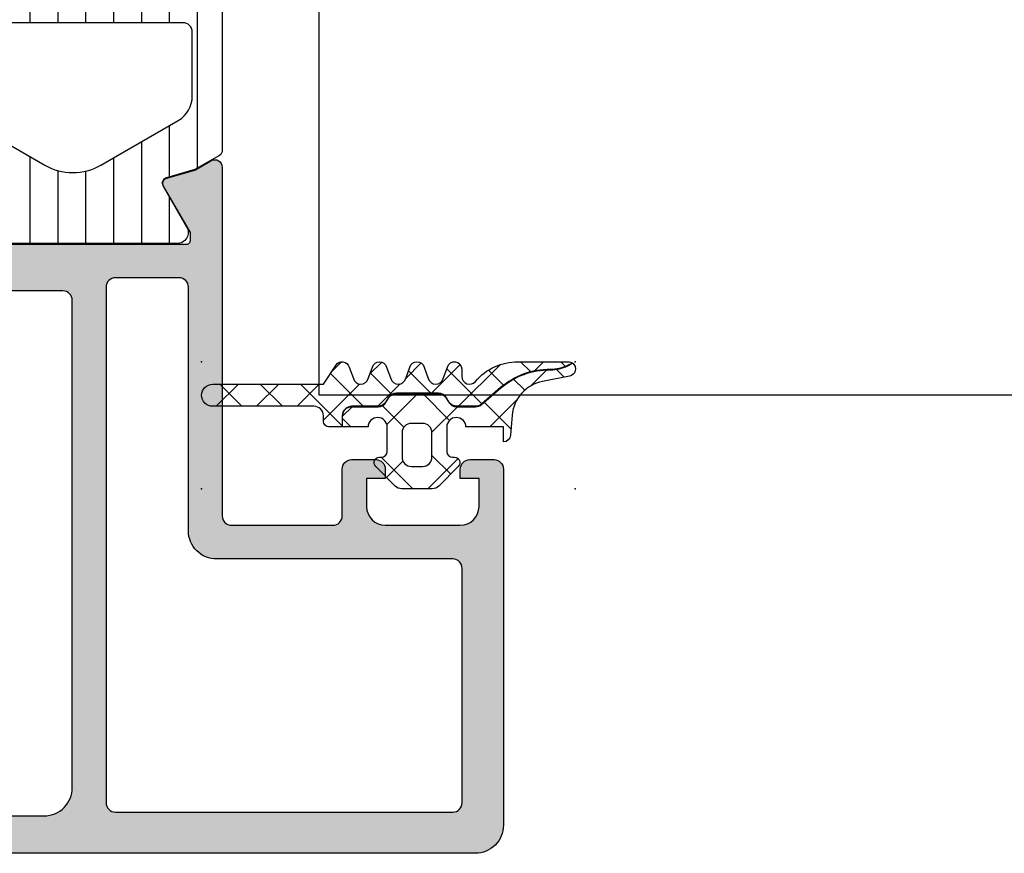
# Model space of a CAD drawing. Header units: millimetres. Extents: x 247761 to 294611, y 172579 to 236863.
# Tile 508 of 596: x 268170 to 268223, y 198198 to 198243. Entities that reach past the tile are written whole.
import ezdxf

# ---------------------------------------------------------------- set-up
doc = ezdxf.new("R2010")
doc.units = ezdxf.units.MM
doc.layers.add('FASÁDA DETAILNÍ', color=4, linetype='Continuous')
doc.layers.add('NOVA', color=240, linetype='Continuous')

# ---------------------------------------------------------------- blocks, each defined once
blk = doc.blocks.new('A$C69D17D4D')
at = {"layer": 'FASÁDA DETAILNÍ'}
h = blk.add_hatch(dxfattribs=at)
h.set_pattern_fill('ANSI31', color=256, scale=0.468, angle=45, style=0)
h.set_pattern_definition([(90, (0, 0), (-1.4859, 3.33066907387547e-16), [])])
edge = h.paths.add_edge_path(flags=16)
edge.add_line((-6465.848220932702, 24886.72963434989), (-6468.070930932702, 24888.01299634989))
edge.add_ellipse((-6469.0708033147, 24886.28127138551), major_axis=(-1.999654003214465, 0), ratio=1, start_angle=239.9984985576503, end_angle=299.9999542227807)
edge.add_line((-6470.070628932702, 24888.01302334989), (-6471.200146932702, 24887.3608953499))
edge.add_ellipse((-6469.700143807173, 24884.76281514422), major_axis=(-3.000005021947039, 0), ratio=1, start_angle=300.0000135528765, end_angle=343.9999452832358)
edge.add_line((-6472.583932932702, 24885.58973134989), (-6473.636580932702, 24881.91870934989))
edge.add_ellipse((-6473.15594990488, 24881.78089055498), major_axis=(-0.5000002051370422, 0), ratio=1, start_angle=-16.00000720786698, end_angle=90.00079895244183)
edge.add_line((-6473.155942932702, 24881.2808903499), (-6465.598189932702, 24881.28100034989))
edge.add_ellipse((-6465.598199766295, 24881.78100018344), major_axis=(-0.4999998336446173, 0), ratio=1, start_angle=90.00112684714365, end_angle=180.0008212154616)
edge.add_line((-6465.098199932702, 24881.78100734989), (-6465.098255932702, 24885.43065634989))
edge.add_ellipse((-6466.598255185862, 24885.43061688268), major_axis=(-1.499999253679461, 0), ratio=1, start_angle=180.0015075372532, end_angle=239.9984727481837)
edge = h.paths.add_edge_path(flags=16)
edge.add_line((-6465.598171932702, 24879.68099834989), (-6473.901501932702, 24879.68087134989))
edge.add_ellipse((-6473.901493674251, 24879.18087106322), major_axis=(-0.5000002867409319, 0), ratio=1, start_angle=270.0009463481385, end_angle=344.0000560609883)
edge.add_line((-6474.382124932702, 24879.31868934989), (-6476.089051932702, 24873.3659273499))
edge.add_ellipse((-6475.608421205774, 24873.22810832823), major_axis=(-0.4999999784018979, 0), ratio=1, start_angle=-16.00004168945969, end_angle=90.00094802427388)
edge.add_line((-6475.608412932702, 24872.72810834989), (-6465.598058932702, 24872.7282783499))
edge.add_ellipse((-6465.598071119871, 24873.22827853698), major_axis=(-0.5000001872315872, 0), ratio=1, start_angle=90.00139654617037, end_angle=180.0008952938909)
edge.add_line((-6465.098070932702, 24873.22828634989), (-6465.098160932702, 24879.1810063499))
edge.add_ellipse((-6465.598161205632, 24879.18099807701), major_axis=(-0.5000002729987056, 0), ratio=1, start_angle=180.0009480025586, end_angle=270.0012292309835)
edge = h.paths.add_edge_path(flags=16)
edge.add_line((-6476.147207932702, 24865.36397434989), (-6472.970817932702, 24863.5300853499))
edge.add_ellipse((-6471.470818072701, 24866.12816509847), major_axis=(-3.000002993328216, 0), ratio=1, start_angle=60.00003609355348, end_angle=120.0014917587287)
edge.add_line((-6469.970748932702, 24863.53012534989), (-6465.847865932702, 24865.9106203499))
edge.add_ellipse((-6466.597901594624, 24867.20963863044), major_axis=(-1.500000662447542, 0), ratio=1, start_angle=120.0015583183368, end_angle=180.0015171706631)
edge.add_line((-6465.097900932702, 24867.20967834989), (-6465.097991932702, 24870.62829234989))
edge.add_ellipse((-6465.597991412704, 24870.62827886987), major_axis=(-0.4999994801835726, 0), ratio=1, start_angle=180.0015446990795, end_angle=270.0014346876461)
edge.add_line((-6465.598003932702, 24871.12827834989), (-6475.897318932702, 24871.12809734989))
edge.add_ellipse((-6475.897300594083, 24870.12809701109), major_axis=(-1.000000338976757, 0), ratio=1, start_angle=-89.99894927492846, end_angle=0.001527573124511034)
edge.add_line((-6476.897300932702, 24870.1280703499), (-6476.897207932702, 24866.6629723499))
edge.add_ellipse((-6475.397207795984, 24866.66301253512), major_axis=(-1.500000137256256, 0), ratio=1, start_angle=0.001534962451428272, end_angle=59.99999699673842)
edge = h.paths.add_edge_path()
edge.add_line((-6478.497075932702, 24863.5161683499), (-6478.497297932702, 24870.06923134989))
edge.add_arc((-6473.497300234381, 24870.06939821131), 4.999997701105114, 163.9999762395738, 180.001912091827, ccw=False)
edge.add_line((-6478.303605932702, 24871.4475863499), (-6474.034994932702, 24886.33400434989))
edge.add_arc((-6474.515625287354, 24886.47182286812), 0.49999948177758, 344.000002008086, 450.0000739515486)
edge.add_line((-6474.515625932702, 24886.97182234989), (-6478.398999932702, 24886.97182234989))
edge.add_arc((-6478.399019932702, 24887.97182234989), 1.0000000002, 90.00114591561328, 270.00114591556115, ccw=False)
edge.add_line((-6478.399039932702, 24888.97182234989), (-6473.700703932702, 24888.97201034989))
edge.add_line((-6473.700703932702, 24888.97201034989), (-6473.700703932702, 24889.12806234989))
edge.add_arc((-6473.400703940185, 24889.12806292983), 0.29999999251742, 111.97384588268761, 180.0001107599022, ccw=False)
edge.add_line((-6473.512958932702, 24889.40626934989), (-6471.101056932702, 24890.3794563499))
edge.add_arc((-6471.175893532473, 24890.56492759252), 0.2000002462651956, 291.9737977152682, 384.1409822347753)
edge.add_line((-6470.993384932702, 24890.6467243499), (-6471.709884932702, 24892.24540934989))
edge.add_arc((-6471.025479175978, 24892.55214761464), 0.7499997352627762, 89.99998141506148, 204.1410584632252, ccw=False)
edge.add_line((-6471.025478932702, 24893.3021473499), (-6465.917929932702, 24893.3021473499))
edge.add_arc((-6465.917930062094, 24892.70214751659), 0.5999998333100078, -30.14292486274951, 89.99998764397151, ccw=False)
edge.add_line((-6465.399064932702, 24892.4008523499), (-6466.660280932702, 24890.22889534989))
edge.add_arc((-6466.400848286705, 24890.07824707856), 0.3000003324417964, 149.8569693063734, 253.9999309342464)
edge.add_line((-6466.483539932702, 24889.78986834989), (-6464.969067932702, 24889.35560134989))
edge.add_line((-6464.969067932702, 24889.35560134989), (-6463.648295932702, 24888.59305334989))
edge.add_arc((-6463.798296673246, 24888.33324620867), 0.2999999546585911, -2.4633047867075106, 59.999831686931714, ccw=False)
edge.add_line((-6463.498573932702, 24888.3203523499), (-6463.498573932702, 24864.3306983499))
edge.add_arc((-6463.797909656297, 24864.31074367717), 0.3000001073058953, -59.99985225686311, 3.813876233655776, ccw=False)
edge.add_line((-6463.647908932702, 24864.05093634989), (-6464.968714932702, 24863.28836834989))
edge.add_line((-6464.968714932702, 24863.28836834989), (-6466.483185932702, 24862.85410134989))
edge.add_arc((-6466.400494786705, 24862.56572223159), 0.3000005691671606, 105.9999567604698, 210.1429183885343)
edge.add_line((-6466.659927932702, 24862.41507434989), (-6465.398711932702, 24860.2431183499))
edge.add_arc((-6465.917577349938, 24859.9418226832), 0.6000003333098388, -89.99996015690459, 30.142952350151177, ccw=False)
edge.add_line((-6465.917576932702, 24859.3418223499), (-6475.821176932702, 24859.3418223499))
edge.add_arc((-6475.82117767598, 24860.09182240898), 0.75000005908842, 155.8589797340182, 270.0000567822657, ccw=False)
edge.add_line((-6476.505583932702, 24860.39856034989), (-6475.789083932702, 24861.9972453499))
edge.add_arc((-6475.971592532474, 24862.07904210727), 0.2000002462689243, 335.8590177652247, 428.0262022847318)
edge.add_line((-6475.896755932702, 24862.2645133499), (-6478.309330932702, 24863.2379723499))
edge.add_arc((-6478.197076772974, 24863.51617820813), 0.2999991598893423, 180.0018827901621, 248.0262614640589, ccw=False)
h = blk.add_hatch(color=256, dxfattribs=at)
edge = h.paths.add_edge_path(flags=16)
edge.add_ellipse((-6469.200171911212, 24829.51812637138), major_axis=(-0.499974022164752, 0), ratio=1, start_angle=-0.002977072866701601, end_angle=90.00297707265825)
edge.add_line((-6469.200145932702, 24829.01815234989), (-6451.200145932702, 24829.01815234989))
edge.add_ellipse((-6451.200119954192, 24829.51812637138), major_axis=(-0.4999740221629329, 0), ratio=1, start_angle=89.99702292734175, end_angle=180.0029770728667)
edge.add_line((-6450.700145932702, 24829.51815234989), (-6450.700145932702, 24842.01815234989))
edge.add_ellipse((-6451.200167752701, 24842.01813052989), major_axis=(-0.5000218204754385, 0), ratio=1, start_angle=180.0025002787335, end_angle=269.9974997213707)
edge.add_line((-6451.200145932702, 24842.51815234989), (-6463.803196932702, 24842.51815234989))
edge.add_ellipse((-6463.803198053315, 24844.01815122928), major_axis=(-1.499998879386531, 0), ratio=1, start_angle=-4.2804329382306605e-05, end_angle=90.00004280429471, ccw=False)
edge.add_line((-6465.303196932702, 24844.01815234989), (-6465.303196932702, 24857.01814034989))
edge.add_ellipse((-6465.803196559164, 24857.01814072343), major_axis=(-0.49999962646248, 0), ratio=1, start_angle=179.9999571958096, end_angle=270.0000428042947)
edge.add_line((-6465.803196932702, 24857.51814034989), (-6469.200145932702, 24857.51814034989))
edge.add_ellipse((-6469.20014630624, 24857.01814072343), major_axis=(-0.4999996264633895, 0), ratio=1, start_angle=-90.00004280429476, end_angle=4.280419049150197e-05)
edge.add_line((-6469.700145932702, 24857.01814034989), (-6469.700145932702, 24829.51815234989))
edge = h.paths.add_edge_path()
edge.add_line((-6498.500140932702, 24828.31814034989), (-6498.500140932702, 24831.31814034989))
edge.add_line((-6498.500140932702, 24831.31814034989), (-6496.500140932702, 24831.31814034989))
edge.add_arc((-6496.500114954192, 24830.8181663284), 0.4999740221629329, -0.0029770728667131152, 90.00297707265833, ccw=False)
edge.add_line((-6496.000140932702, 24830.81814034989), (-6496.000140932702, 24830.31814034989))
edge.add_line((-6496.000140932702, 24830.31814034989), (-6497.000140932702, 24830.31814034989))
edge.add_line((-6497.000140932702, 24830.31814034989), (-6497.000140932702, 24829.31814034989))
edge.add_arc((-6496.000076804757, 24829.31820447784), 1.000064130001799, 180.0036740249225, 269.9963259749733)
edge.add_line((-6496.000140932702, 24828.31814034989), (-6492.000140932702, 24828.31814034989))
edge.add_arc((-6492.000170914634, 24829.31817033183), 1.000029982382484, 270.0017177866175, 359.9982822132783)
edge.add_line((-6491.000140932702, 24829.31814034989), (-6491.000140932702, 24830.31814034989))
edge.add_line((-6491.000140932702, 24830.31814034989), (-6492.000140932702, 24830.31814034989))
edge.add_line((-6492.000140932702, 24830.31814034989), (-6492.000140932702, 24830.81814034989))
edge.add_arc((-6491.500135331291, 24830.81813474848), 0.5000056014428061, 90.0006418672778, 179.9993581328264, ccw=False)
edge.add_line((-6491.500140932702, 24831.31814034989), (-6488.700137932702, 24831.31814034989))
edge.add_arc((-6488.700137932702, 24830.81814034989), 0.5, -90, 90, ccw=False)
edge.add_line((-6488.700137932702, 24830.31814034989), (-6489.000140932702, 24830.31814034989))
edge.add_arc((-6489.000130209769, 24829.81812962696), 0.5000107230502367, 90.00122873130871, 179.9987712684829)
edge.add_line((-6489.500140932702, 24829.81814034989), (-6489.500140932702, 24829.31814034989))
edge.add_arc((-6489.000073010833, 24829.31820827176), 0.5000679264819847, 180.0077822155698, 269.9922177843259)
edge.add_line((-6489.000140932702, 24828.81814034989), (-6477.700145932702, 24828.81814034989))
edge.add_arc((-6477.700167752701, 24829.31816216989), 0.500021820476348, 270.0025002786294, 359.9974997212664)
edge.add_line((-6477.200145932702, 24829.31814034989), (-6477.200145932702, 24829.81814034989))
edge.add_arc((-6477.700083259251, 24829.81820302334), 0.4999373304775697, 359.9928172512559, 450.0071827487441)
edge.add_line((-6477.700145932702, 24830.31814034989), (-6478.000148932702, 24830.31814034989))
edge.add_arc((-6478.000086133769, 24830.81820314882), 0.5000628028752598, 180.0071953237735, 269.9928046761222, ccw=False)
edge.add_line((-6478.500148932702, 24830.81814034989), (-6478.500148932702, 24835.31814034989))
edge.add_arc((-6478.000143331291, 24835.31813474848), 0.5000056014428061, 90.0006418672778, 179.9993581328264, ccw=False)
edge.add_line((-6478.000148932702, 24835.81814034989), (-6477.200145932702, 24835.81814034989))
edge.add_arc((-6477.200119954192, 24835.3181663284), 0.4999740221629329, -0.0029770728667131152, 90.00297707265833, ccw=False)
edge.add_line((-6476.700145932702, 24835.31814034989), (-6476.700145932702, 24833.31814034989))
edge.add_arc((-6476.200078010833, 24833.31820827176), 0.5000679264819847, 180.0077822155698, 269.9922177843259)
edge.add_line((-6476.200145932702, 24832.81814034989), (-6475.700145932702, 24832.81814034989))
edge.add_arc((-6475.700083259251, 24832.31820302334), 0.4999373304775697, -0.007182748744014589, 90.00718274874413, ccw=False)
edge.add_line((-6475.200145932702, 24832.31814034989), (-6475.200145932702, 24829.31814034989))
edge.add_arc((-6474.700090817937, 24829.31819546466), 0.5000551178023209, 180.0063149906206, 269.9936850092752)
edge.add_line((-6474.700145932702, 24828.81814034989), (-6473.000148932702, 24828.81814034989))
edge.add_arc((-6473.000117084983, 24830.31810850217), 1.499968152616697, 269.9987834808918, 360.0012165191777)
edge.add_line((-6471.500148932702, 24830.31814034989), (-6471.500148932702, 24856.31814034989))
edge.add_arc((-6472.000128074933, 24856.31816120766), 0.4999791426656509, 359.997609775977, 450.002390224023)
edge.add_line((-6472.000148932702, 24856.81814034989), (-6476.200145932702, 24856.81814034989))
edge.add_arc((-6476.200140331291, 24856.31813474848), 0.5000056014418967, 90.00064186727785, 179.9993581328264)
edge.add_line((-6476.700145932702, 24856.31814034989), (-6476.700145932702, 24854.31814034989))
edge.add_arc((-6477.200167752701, 24854.31816216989), 0.5000218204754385, 270.0025002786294, 359.9974997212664, ccw=False)
edge.add_line((-6477.200145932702, 24853.81814034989), (-6478.000148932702, 24853.81814034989))
edge.add_arc((-6478.000096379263, 24854.31819290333), 0.5000525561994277, 180.0060215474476, 269.9939784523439, ccw=False)
edge.add_line((-6478.500148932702, 24854.31814034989), (-6478.500148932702, 24859.31814134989))
edge.add_line((-6478.500148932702, 24859.31814134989), (-6478.282827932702, 24860.07603034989))
edge.add_arc((-6478.571206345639, 24860.15872166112), 0.2999999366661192, 343.9999757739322, 412.095185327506)
edge.add_arc((-6478.202595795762, 24860.63214150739), 0.3000001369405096, 180.0000300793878, 232.09528191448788, ccw=False)
edge.add_line((-6478.502595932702, 24860.6321413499), (-6478.502593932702, 24862.69628834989))
edge.add_arc((-6478.102594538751, 24862.69628880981), 0.3999993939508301, 68.02623046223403, 180.0000658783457, ccw=False)
edge.add_line((-6477.952921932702, 24863.06723034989), (-6475.929692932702, 24862.25086934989))
edge.add_arc((-6476.004529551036, 24862.0653990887), 0.1999993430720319, -24.14109237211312, 68.02609214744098, ccw=False)
edge.add_line((-6475.822021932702, 24861.98360234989), (-6476.890341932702, 24859.59991734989))
edge.add_arc((-6476.707833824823, 24859.51812064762), 0.199999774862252, 155.8589745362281, 270.8199006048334)
edge.add_line((-6476.704971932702, 24859.31814134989), (-6465.400891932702, 24859.31814034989))
edge.add_arc((-6465.392460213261, 24859.50955484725), 0.191600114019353, 267.477778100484, 361.0444500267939)
edge.add_line((-6465.200891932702, 24859.51304734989), (-6465.200891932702, 24859.93363134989))
edge.add_line((-6465.200891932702, 24859.93363134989), (-6466.632626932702, 24862.39924334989))
edge.add_arc((-6466.373289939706, 24862.55005504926), 0.2999997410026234, 105.99997171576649, 210.1791961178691, ccw=False)
edge.add_line((-6466.455980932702, 24862.83843334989), (-6464.963819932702, 24863.26630434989))
edge.add_line((-6464.963819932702, 24863.26630434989), (-6464.100544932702, 24863.7647163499))
edge.add_arc((-6463.900544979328, 24863.41830610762), 0.4000000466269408, 3.470278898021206e-05, 119.9999884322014, ccw=False)
edge.add_line((-6463.500544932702, 24863.41830634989), (-6463.500891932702, 24859.31037534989))
edge.add_line((-6463.500891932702, 24859.31037534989), (-6463.503196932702, 24844.81831834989))
edge.add_arc((-6463.00319708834, 24844.81814022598), 0.4999998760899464, 179.9795884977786, 270.0000178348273)
edge.add_line((-6463.003196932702, 24844.31814034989), (-6457.600154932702, 24844.31814034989))
edge.add_arc((-6457.600154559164, 24844.81813997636), 0.4999996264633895, 269.9999571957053, 360.0000428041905)
edge.add_line((-6457.100154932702, 24844.81814034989), (-6457.100154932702, 24847.31814034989))
edge.add_arc((-6456.60015530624, 24847.31814072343), 0.49999962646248, 89.99995719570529, 180.0000428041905, ccw=False)
edge.add_line((-6456.600154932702, 24847.81814034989), (-6455.300151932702, 24847.81814034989))
edge.add_arc((-6455.300131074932, 24847.31816120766), 0.4999791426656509, -0.0023902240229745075, 90.00239022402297, ccw=False)
edge.add_line((-6454.800151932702, 24847.31814034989), (-6454.800151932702, 24846.81814034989))
edge.add_line((-6454.800151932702, 24846.81814034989), (-6455.800151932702, 24846.81814034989))
edge.add_line((-6455.800151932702, 24846.81814034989), (-6455.800151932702, 24845.31814034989))
edge.add_arc((-6454.800120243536, 24845.31817203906), 1.000031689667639, 180.0018155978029, 269.9981844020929)
edge.add_line((-6454.800151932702, 24844.31814034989), (-6450.800151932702, 24844.31814034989))
edge.add_arc((-6450.800221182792, 24845.31820959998), 1.000069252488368, 270.0039674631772, 359.9960325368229)
edge.add_line((-6449.800151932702, 24845.31814034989), (-6449.800151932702, 24846.81814034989))
edge.add_line((-6449.800151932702, 24846.81814034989), (-6450.800151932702, 24846.81814034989))
edge.add_line((-6450.800151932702, 24846.81814034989), (-6450.800151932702, 24847.31814034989))
edge.add_arc((-6450.300177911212, 24847.3181663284), 0.499974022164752, 89.99702292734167, 180.0029770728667, ccw=False)
edge.add_line((-6450.300151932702, 24847.81814034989), (-6449.000148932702, 24847.81814034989))
edge.add_arc((-6449.000154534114, 24847.31813474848), 0.5000056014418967, 0.000641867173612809, 89.99935813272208, ccw=False)
edge.add_line((-6448.500148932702, 24847.31814034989), (-6448.500148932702, 24828.31814034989))
edge.add_arc((-6450.000119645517, 24828.31811106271), 1.499970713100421, -90.0011187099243, 0.001118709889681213, ccw=False)
edge.add_line((-6450.000148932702, 24826.81814034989), (-6497.000140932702, 24826.81814034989))
edge.add_arc((-6497.000080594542, 24828.31820068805), 1.500060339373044, 180.002304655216, 269.9976953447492, ccw=False)
h = blk.add_hatch(dxfattribs=at)
h.set_pattern_fill('ANSI37', color=256, scale=0.48, angle=270, style=0)
h.set_pattern_definition([(315, (-6448.500121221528, 24849.06411202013), (1.077630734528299, 1.077630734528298), []), (44.99999999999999, (-6448.500121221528, 24849.06411202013), (-1.077630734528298, 1.077630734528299), [])])
edge = h.paths.add_edge_path()
edge.add_line((-6455.71430739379, 24852.14752880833), (-6455.487048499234, 24852.75458631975))
edge.add_arc((-6455.110212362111, 24852.65411111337), 0.3900009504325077, 374.92936879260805, 525.0706312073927, ccw=False)
edge.add_line((-6454.733376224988, 24852.75458631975), (-6454.506117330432, 24852.14752880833))
edge.add_arc((-6454.110212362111, 24852.25411227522), 0.4100009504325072, 195.0676336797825, 344.9323663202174)
edge.add_line((-6453.71430739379, 24852.14752880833), (-6453.487048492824, 24852.75458633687))
edge.add_arc((-6453.110212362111, 24852.65411261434), 0.390000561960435, 374.92915839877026, 525.0708416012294, ccw=False)
edge.add_line((-6452.733376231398, 24852.75458633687), (-6452.506117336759, 24852.14752882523))
edge.add_arc((-6452.110212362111, 24852.25411077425), 0.4100005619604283, 195.0674286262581, 344.9325752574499)
edge.add_line((-6451.714307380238, 24852.14752885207), (-6451.487052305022, 24852.75458635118))
edge.add_arc((-6451.110169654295, 24852.65409910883), 0.3900489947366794, 360.00000000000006, 525.0706831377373, ccw=False)
edge.add_line((-6450.720120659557, 24852.65409910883), (-6450.720120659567, 24852.25411001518))
edge.add_arc((-6450.310120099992, 24852.25411001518), 0.4100005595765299, 180.0000000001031, 319.6800643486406)
edge.add_arc((-6447.717833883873, 24850.05414015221), 2.989972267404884, 449.9986695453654, 499.68006215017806, ccw=False)
edge.add_line((-6447.717764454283, 24853.04411241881), (-6445.045972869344, 24853.04411202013))
edge.add_arc((-6445.045415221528, 24852.65411202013), 0.3900003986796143, 414.3594300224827, 450.0819252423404, ccw=False)
edge.add_line((-6444.818162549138, 24852.97106080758), (-6445.076453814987, 24852.8414090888))
edge.add_arc((-6445.969195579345, 24854.61992311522), 1.990000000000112, 269.38113086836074, 296.65479126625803, ccw=False)
edge.add_arc((-6446.034042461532, 24848.61654052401), 4.013732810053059, 449.381130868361, 490.6411808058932)
edge.add_line((-6448.648265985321, 24851.66217452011), (-6449.674497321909, 24850.78130764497))
edge.add_arc((-6449.990995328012, 24851.15003552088), 0.4859333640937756, 270.00000000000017, 310.6411808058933, ccw=False)
edge.add_line((-6449.990995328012, 24850.66410215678), (-6450.988592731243, 24850.66410215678))
edge.add_arc((-6450.988592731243, 24851.15410215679), 0.4900000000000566, 209.9999999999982, 269.9999999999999, ccw=False)
edge.add_line((-6451.412945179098, 24850.90910215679), (-6451.528415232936, 24851.10910215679))
edge.add_arc((-6451.970088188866, 24850.85410215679), 0.5099999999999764, 389.9999999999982, 450.0000000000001)
edge.add_line((-6451.970088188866, 24851.36410215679), (-6454.207098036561, 24851.36410215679))
edge.add_arc((-6454.207098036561, 24850.85410215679), 0.5100000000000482, 450.0000000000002, 509.999999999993)
edge.add_line((-6454.64877099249, 24851.10910215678), (-6454.764241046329, 24850.90910215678))
edge.add_arc((-6455.188593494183, 24851.15410215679), 0.4899999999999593, 270.0000000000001, 329.99999999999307, ccw=False)
edge.add_line((-6455.188593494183, 24850.66410215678), (-6456.588591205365, 24850.66410215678))
edge.add_arc((-6456.588591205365, 24850.15410215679), 0.509999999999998, 450, 540.0000000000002)
edge.add_line((-6457.098591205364, 24850.15410215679), (-6457.098591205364, 24849.56410187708))
edge.add_line((-6457.098591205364, 24849.56410187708), (-6457.810212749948, 24849.56410282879))
edge.add_arc((-6457.810212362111, 24849.85410282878), 0.2900000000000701, 179.9999999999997, 269.9999233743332, ccw=False)
edge.add_line((-6458.100212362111, 24849.85410282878), (-6458.10021236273, 24850.15408795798))
edge.add_arc((-6458.61003434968, 24850.15426950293), 0.5098220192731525, 359.9795972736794, 450.024286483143)
edge.add_line((-6458.610250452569, 24850.6640914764), (-6464.010213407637, 24850.66412199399))
edge.add_arc((-6464.010210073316, 24851.2541204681), 0.5899984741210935, 89.99999999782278, 269.9996761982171, ccw=False)
edge.add_line((-6464.010210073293, 24851.84411894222), (-6458.104801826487, 24851.84411894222))
edge.add_line((-6458.104801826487, 24851.84411894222), (-6457.448098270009, 24852.84887327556))
edge.add_arc((-6457.110210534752, 24852.65411264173), 0.3899997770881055, 374.9297590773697, 510.0405788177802, ccw=False)
edge.add_line((-6456.733376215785, 24852.75459011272), (-6456.506117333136, 24852.14752881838))
edge.add_arc((-6456.110212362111, 24852.25411227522), 0.4100009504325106, 195.0676322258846, 344.9323663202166)
h = blk.add_hatch(dxfattribs=at)
h.set_pattern_fill('ANSI37', color=256, scale=0.625, angle=270, style=0)
h.set_pattern_definition([(315, (-6448.500121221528, 24849.06411202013), (1.403165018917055, 1.403165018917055), []), (44.99999999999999, (-6448.500121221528, 24849.06411202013), (-1.403165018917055, 1.403165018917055), [])])
edge = h.paths.add_edge_path()
edge.add_arc((-6455.110072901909, 24847.65411894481), 0.2900050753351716, 90.00051071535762, 225.0024366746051, ccw=False)
edge.add_line((-6455.110075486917, 24847.94412402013), (-6455.010081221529, 24847.94412402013))
edge.add_arc((-6455.010081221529, 24848.25412402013), 0.3099999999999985, 269.9999999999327, 360.0000000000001)
edge.add_line((-6454.700081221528, 24848.25412402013), (-6454.700081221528, 24849.55410002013))
edge.add_arc((-6455.210081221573, 24849.55410002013), 0.5100000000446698, 359.9999999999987, 538.8764798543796)
edge.add_line((-6455.719983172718, 24849.56410003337), (-6457.078591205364, 24849.56410185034))
edge.add_line((-6457.078591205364, 24849.56410185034), (-6457.078591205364, 24850.15410215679))
edge.add_arc((-6456.588591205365, 24850.15410215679), 0.4900000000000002, 450, 539.9999999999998, ccw=False)
edge.add_line((-6456.588591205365, 24850.64410215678), (-6455.188593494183, 24850.64410215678))
edge.add_arc((-6455.188593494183, 24851.15410215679), 0.5099999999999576, 269.9999999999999, 329.9999999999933)
edge.add_line((-6454.746920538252, 24850.89910215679), (-6454.631450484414, 24851.09910215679))
edge.add_arc((-6454.207098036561, 24850.85410215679), 0.4900000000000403, 449.9999999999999, 509.9999999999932, ccw=False)
edge.add_line((-6454.207098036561, 24851.34410215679), (-6451.970088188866, 24851.34410215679))
edge.add_arc((-6451.970088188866, 24850.85410215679), 0.4899999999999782, 389.9999999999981, 449.9999999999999, ccw=False)
edge.add_line((-6451.545735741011, 24851.09910215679), (-6451.430265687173, 24850.89910215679))
edge.add_arc((-6450.988592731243, 24851.15410215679), 0.5100000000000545, 209.9999999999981, 270.0000000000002)
edge.add_line((-6450.988592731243, 24850.64410215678), (-6449.990995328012, 24850.64410215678))
edge.add_arc((-6449.990995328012, 24851.15003552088), 0.5059333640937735, 270.0000000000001, 310.6411808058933)
edge.add_line((-6449.661470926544, 24850.7661315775), (-6448.635239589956, 24851.64699845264))
edge.add_arc((-6446.034042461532, 24848.61654052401), 3.993732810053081, 449.381130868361, 490.6411808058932, ccw=False)
edge.add_arc((-6445.969195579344, 24854.61992311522), 2.010000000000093, 269.3811308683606, 296.6547912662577)
edge.add_line((-6445.067481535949, 24852.82353457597), (-6444.80044566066, 24852.95757573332))
edge.add_arc((-6445.045415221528, 24852.65411202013), 0.3900003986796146, 281.0105624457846, 411.08797067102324, ccw=False)
edge.add_line((-6444.970929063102, 24852.27129075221), (-6446.409019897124, 24851.99168918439))
edge.add_arc((-6446.025407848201, 24850.01863525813), 2.010000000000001, 461.0024964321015, 535.0047506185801)
edge.add_line((-6448.027773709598, 24850.19365227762), (-6448.121555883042, 24849.12069249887))
edge.add_arc((-6448.510122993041, 24849.15411379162), 0.3900017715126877, 271.4698736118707, 355.0839953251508, ccw=False)
edge.add_line((-6448.50011893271, 24848.7642403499), (-6448.50011893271, 24849.56411131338))
edge.add_line((-6448.50011893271, 24849.56411131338), (-6450.500198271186, 24849.56410007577))
edge.add_arc((-6451.010100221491, 24849.55410002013), 0.5100000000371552, 361.1235249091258, 540)
edge.add_line((-6451.520100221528, 24849.55410002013), (-6451.520100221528, 24848.25412402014))
edge.add_arc((-6451.210100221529, 24848.25412402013), 0.3100000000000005, 180, 270.0000000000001)
edge.add_line((-6451.210100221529, 24847.94412402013), (-6451.11007522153, 24847.94412402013))
edge.add_arc((-6451.110103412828, 24847.65410864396), 0.2900153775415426, 315.0033144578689, 449.9944304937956, ccw=False)
edge.add_line((-6450.905019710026, 24847.44904866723), (-6451.945584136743, 24846.40775164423))
edge.add_arc((-6452.292188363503, 24846.75411202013), 0.4900000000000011, 270.0000000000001, 315.0201621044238, ccw=False)
edge.add_line((-6452.292188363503, 24846.26411202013), (-6453.92823680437, 24846.26411202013))
edge.add_arc((-6453.92823680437, 24846.75411202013), 0.4899999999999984, 224.9723007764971, 269.9999999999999, ccw=False)
edge.add_line((-6454.274886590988, 24846.40779724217), (-6455.315128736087, 24847.44904566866))
edge = h.paths.add_edge_path()
edge.add_arc((-6453.41010403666, 24849.25413383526), 0.4999901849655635, 450.0000000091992, 540)
edge.add_line((-6453.910094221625, 24849.25413383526), (-6453.910094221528, 24847.95412402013))
edge.add_arc((-6453.410112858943, 24847.95410538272), 0.4999813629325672, 539.9978642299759, 630.0021357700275)
edge.add_line((-6453.410094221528, 24847.45412402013), (-6452.81008722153, 24847.45412402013))
edge.add_arc((-6452.810068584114, 24847.95410538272), 0.4999813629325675, 269.9978642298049, 360.002135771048)
edge.add_line((-6452.310087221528, 24847.95412402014), (-6452.310087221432, 24849.25413383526))
edge.add_arc((-6452.810077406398, 24849.25413383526), 0.4999901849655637, 360, 450)
edge.add_line((-6452.810077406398, 24849.75412402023), (-6453.41010403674, 24849.75412402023))
blk.add_lwpolyline([(-6377.354742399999, 24895.25402419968), (-5989.663965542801, 24895.25402419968), (-5989.663965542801, 24851.25402419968), (-6377.354742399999, 24851.25402419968), (-6458.325621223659, 24851.25402419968), (-6458.325621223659, 24895.25402419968)], close=True, dxfattribs=at)
for points in [[(-6463.498573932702, 24888.3203523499), (-6463.498573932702, 24864.3306983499), (-6463.498573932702, 24864.3306983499, -0.285866), (-6463.647908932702, 24864.05093634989), (-6464.968714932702, 24863.28836834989), (-6466.483185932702, 24862.85410134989), (-6466.483185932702, 24862.85410134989, 0.488505), (-6466.659927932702, 24862.41507434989), (-6465.398711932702, 24860.2431183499), (-6465.398711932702, 24860.2431183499, -0.578182), (-6465.917576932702, 24859.3418223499), (-6475.821176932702, 24859.3418223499)], [(-6474.700145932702, 24828.81814034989), (-6473.000148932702, 24828.81814034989), (-6473.000148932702, 24828.81814034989, 0.414226), (-6471.500148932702, 24830.31814034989), (-6471.500148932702, 24856.31814034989), (-6471.500148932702, 24856.31814034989, 0.414238), (-6472.000148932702, 24856.81814034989), (-6476.200145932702, 24856.81814034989)], [(-6476.704971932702, 24859.31814134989), (-6465.400891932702, 24859.31814034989), (-6465.400891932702, 24859.31814034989, 0.432566), (-6465.200891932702, 24859.51304734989), (-6465.200891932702, 24859.93363134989), (-6466.632626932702, 24862.39924334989), (-6466.632626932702, 24862.39924334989, -0.488701), (-6466.455980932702, 24862.83843334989), (-6464.963819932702, 24863.26630434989), (-6464.100544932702, 24863.7647163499), (-6464.100544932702, 24863.7647163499, -0.57735), (-6463.500544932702, 24863.41830634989), (-6463.500891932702, 24859.31037534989), (-6463.503196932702, 24844.81831834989), (-6463.503196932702, 24844.81831834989, 0.414318), (-6463.003196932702, 24844.31814034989), (-6457.600154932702, 24844.31814034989), (-6457.600154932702, 24844.31814034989, 0.414214), (-6457.100154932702, 24844.81814034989), (-6457.100154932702, 24847.31814034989), (-6457.100154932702, 24847.31814034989, -0.414214), (-6456.600154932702, 24847.81814034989), (-6455.300151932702, 24847.81814034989), (-6455.300151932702, 24847.81814034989, -0.414238), (-6454.800151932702, 24847.31814034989), (-6454.800151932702, 24846.81814034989), (-6455.800151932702, 24846.81814034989), (-6455.800151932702, 24845.31814034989), (-6455.800151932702, 24845.31814034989, 0.414195), (-6454.800151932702, 24844.31814034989), (-6450.800151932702, 24844.31814034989), (-6450.800151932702, 24844.31814034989, 0.414173), (-6449.800151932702, 24845.31814034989), (-6449.800151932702, 24846.81814034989), (-6450.800151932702, 24846.81814034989), (-6450.800151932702, 24847.31814034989), (-6450.800151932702, 24847.31814034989, -0.414244), (-6450.300151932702, 24847.81814034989), (-6449.000148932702, 24847.81814034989), (-6449.000148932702, 24847.81814034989, -0.414207), (-6448.500148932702, 24847.31814034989), (-6448.500148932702, 24828.31814034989), (-6448.500148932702, 24828.31814034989, -0.414225), (-6450.000148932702, 24826.81814034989), (-6497.000140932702, 24826.81814034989)]]:
    blk.add_lwpolyline(points, format="xyb", dxfattribs=at)
at = {"layer": 'FASÁDA DETAILNÍ', "extrusion": (0, 0, -1)}
for points in [[(6476.147207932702, 24865.36397434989), (6472.970817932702, 24863.5300853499), (6472.970817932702, 24863.5300853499, -0.267956), (6469.970748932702, 24863.53012534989), (6465.847865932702, 24865.9106203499), (6465.847865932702, 24865.9106203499, -0.267949), (6465.097900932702, 24867.20967834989), (6465.097991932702, 24870.62829234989), (6465.097991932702, 24870.62829234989, -0.414213), (6465.598003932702, 24871.12827834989), (6475.897318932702, 24871.12809734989), (6475.897318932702, 24871.12809734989, -0.414216), (6476.897300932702, 24870.1280703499), (6476.897207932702, 24866.6629723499), (6476.897207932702, 24866.6629723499, -0.267942), (6476.147207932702, 24865.36397434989)], [(6469.700145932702, 24829.51815234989, -0.414244), (6469.200145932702, 24829.01815234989), (6451.200145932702, 24829.01815234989), (6451.200145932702, 24829.01815234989, -0.414244), (6450.700145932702, 24829.51815234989), (6450.700145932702, 24842.01815234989), (6450.700145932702, 24842.01815234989, -0.414188), (6451.200145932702, 24842.51815234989), (6463.803196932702, 24842.51815234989), (6463.803196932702, 24842.51815234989, 0.414214), (6465.303196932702, 24844.01815234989), (6465.303196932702, 24857.01814034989), (6465.303196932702, 24857.01814034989, -0.414214), (6465.803196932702, 24857.51814034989), (6469.200145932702, 24857.51814034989), (6469.200145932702, 24857.51814034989, -0.414214), (6469.700145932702, 24857.01814034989), (6469.700145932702, 24829.51815234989)]]:
    blk.add_lwpolyline(points, format="xyb", close=True, dxfattribs=at)
at = {"layer": 'FASÁDA DETAILNÍ', "color": 7}
for points in [[(-6455.71430739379, 24852.14752880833), (-6455.487048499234, 24852.75458631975, -0.7683067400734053), (-6454.733376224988, 24852.75458631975), (-6454.506117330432, 24852.14752880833, 0.7663896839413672), (-6453.71430739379, 24852.14752880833), (-6453.487048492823, 24852.75458633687, -0.7683096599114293), (-6452.733376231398, 24852.75458633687), (-6452.50611733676, 24852.14752882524, 0.766392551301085), (-6451.714307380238, 24852.14752885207), (-6451.487052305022, 24852.75458635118, -0.8775222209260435), (-6450.720120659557, 24852.65409910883), (-6450.720120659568, 24852.25411001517, 0.6981291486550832), (-6449.997517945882, 24851.98881705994, -0.2202365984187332), (-6447.717764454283, 24853.04411241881), (-6445.045972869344, 24853.04411202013, -0.1571434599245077), (-6444.818162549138, 24852.97106080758), (-6445.076453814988, 24852.8414090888, -0.1195687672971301), (-6445.990689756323, 24852.63003919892, 0.1820014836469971), (-6448.648265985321, 24851.66217452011), (-6449.67449732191, 24850.78130764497, -0.1792130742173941), (-6449.990995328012, 24850.66410215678), (-6450.988592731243, 24850.66410215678, -0.2679491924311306), (-6451.412945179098, 24850.90910215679), (-6451.528415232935, 24851.10910215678, 0.2679491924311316), (-6451.970088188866, 24851.36410215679), (-6454.207098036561, 24851.36410215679, 0.2679491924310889), (-6454.64877099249, 24851.10910215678), (-6454.764241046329, 24850.90910215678, -0.2679491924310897), (-6455.188593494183, 24850.66410215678), (-6456.588591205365, 24850.66410215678, 0.4142135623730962), (-6457.098591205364, 24850.15410215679), (-6457.098591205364, 24849.56410187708), (-6457.810212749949, 24849.56410282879, -0.4142131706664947), (-6458.100212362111, 24849.85410282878), (-6458.10021236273, 24850.15408795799, 0.414442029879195), (-6458.610250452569, 24850.6640914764), (-6464.010213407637, 24850.66412199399, -0.999997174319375), (-6464.010210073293, 24851.84411894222), (-6458.104801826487, 24851.84411894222), (-6457.448098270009, 24852.84887327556, -0.6688782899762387), (-6456.733376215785, 24852.75459011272), (-6456.506117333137, 24852.14752881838, 0.7663896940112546), (-6455.71430739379, 24852.14752880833)], [(-6455.315128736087, 24847.44904566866, -0.6681907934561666), (-6455.110075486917, 24847.94412402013), (-6455.010081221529, 24847.94412402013, 0.41421356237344), (-6454.700081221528, 24848.25412402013), (-6454.700081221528, 24849.55410002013, 0.9902431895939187), (-6455.719983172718, 24849.56410003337), (-6457.078591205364, 24849.56410185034), (-6457.078591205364, 24850.15410215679, -0.4142135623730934), (-6456.588591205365, 24850.64410215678), (-6455.188593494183, 24850.64410215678, 0.267949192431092), (-6454.746920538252, 24850.89910215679), (-6454.631450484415, 24851.09910215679, -0.2679491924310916), (-6454.207098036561, 24851.34410215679), (-6451.970088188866, 24851.34410215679, -0.267949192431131), (-6451.545735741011, 24851.09910215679), (-6451.430265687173, 24850.89910215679, 0.2679491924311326), (-6450.988592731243, 24850.64410215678), (-6449.990995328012, 24850.64410215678, 0.1792130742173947), (-6449.661470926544, 24850.7661315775), (-6448.635239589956, 24851.64699845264, -0.1820014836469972), (-6445.990905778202, 24852.61004036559, 0.1195687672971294), (-6445.067481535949, 24852.82353457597), (-6444.80044566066, 24852.95757573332, -0.6375452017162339), (-6444.970929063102, 24852.27129075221), (-6446.409019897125, 24851.99168918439, 0.3346062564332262), (-6448.027773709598, 24850.19365227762), (-6448.121555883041, 24849.12069249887, -0.381933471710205), (-6448.50011893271, 24848.7642403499), (-6448.50011893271, 24849.56411131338), (-6450.500198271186, 24849.56410007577, 0.9902431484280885), (-6451.520100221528, 24849.55410002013), (-6451.520100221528, 24848.25412402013, 0.414213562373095), (-6451.210100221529, 24847.94412402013), (-6451.11007522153, 24847.94412402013, -0.6681225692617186), (-6450.905019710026, 24847.44904866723), (-6451.945584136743, 24846.40775164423, -0.1990038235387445), (-6452.292188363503, 24846.26411202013), (-6453.92823680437, 24846.26411202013, -0.199038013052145), (-6454.274886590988, 24846.40779724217), (-6455.315128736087, 24847.44904566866)], [(-6453.41010403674, 24849.75412402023, 0.4142135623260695), (-6453.910094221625, 24849.25413383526), (-6453.910094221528, 24847.95412402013, 0.4142353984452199), (-6453.410094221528, 24847.45412402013), (-6452.81008722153, 24847.45412402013, 0.4142353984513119), (-6452.310087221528, 24847.95412402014), (-6452.310087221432, 24849.25413383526, 0.4142135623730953), (-6452.810077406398, 24849.75412402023), (-6453.41010403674, 24849.75412402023)]]:
    blk.add_lwpolyline(points, format="xyb", close=True, dxfattribs=at)
at = {"layer": 'FASÁDA DETAILNÍ'}
for p in [(-6464.600121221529, 24853.04411202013), (-6444.670121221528, 24853.04411202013), (-6464.600121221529, 24846.26411202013), (-6444.670121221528, 24846.26411202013)]:
    blk.add_point(p, dxfattribs=at)

msp = doc.modelspace()

# ---------------------------------------------------------------- block references
at = {"layer": 'NOVA', "ltscale": 300}
msp.add_blockref('A$C69D17D4D', (274644.5174331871, 173371.2585875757), dxfattribs=at)

doc.saveas('drawing.dxf')
